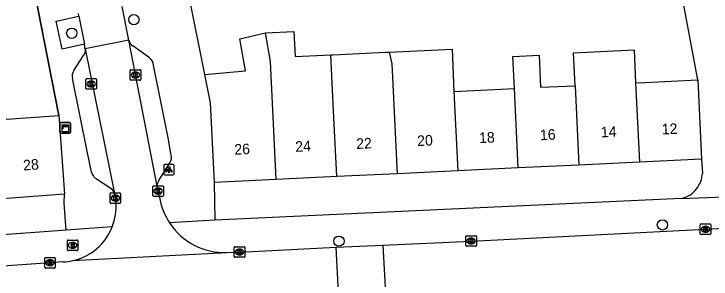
# Model space of a CAD drawing. Extents: x 159053 to 160041, y 380450 to 381422.
# Drawn here: x 159829.6 to 159895.7, y 380875 to 380900.1 of the extents above; entities that cross this region are included whole.
import ezdxf

# ---------------------------------------------------------------- set-up
doc = ezdxf.new("R2010")
doc.units = 0
for name, color, linetype in [('IMGEO_Boom', 7, 'Continuous'), ('IMGEO_Brandkraan', 7, 'Continuous'), ('IMGEO_Kast', 7, 'Continuous'), ('IMGEO_Kolk', 7, 'Continuous'), ('IMGEO_Lichtpunt', 7, 'Continuous'), ('IMGEO_Muur', 7, 'Continuous'), ('IMGEO_Pand', 7, 'Continuous'), ('IMGEO_Pand_nummerreeks', 7, 'Continuous'), ('IMGEO_Rijbaan_lokaal_open', 7, 'Continuous'), ('IMGEO_Voetpad_open', 7, 'Continuous')]:
    doc.layers.add(name, color=color, linetype=linetype)

msp = doc.modelspace()

# ---------------------------------------------------------------- linework, layer by layer
at = {"layer": 'IMGEO_Boom'}
for centre in [(159841.002, 380899.554), (159835.119, 380898.261), (159891.067, 380880.118), (159860.421, 380878.574)]:
    msp.add_circle(centre, 0.489, dxfattribs=at)
at = {"layer": 'IMGEO_Brandkraan'}
for p, q in [((159834.772, 380878.679), (159835.624, 380878.679)), ((159834.697, 380877.753), (159834.697, 380878.605)), ((159835.185, 380878.459), (159835.21, 380878.459)), ((159835.698, 380878.605), (159835.698, 380877.753)), ((159835.624, 380877.679), (159834.772, 380877.679)), ((159835.208, 380877.899), (159835.183, 380877.899))]:
    msp.add_line(p, q, dxfattribs=at)
for points in [[(159834.772, 380878.679), (159835.624, 380878.679)], [(159834.697, 380877.753), (159834.697, 380878.605)], [(159835.045, 380878.379), (159835.045, 380877.979), (159835.258, 380877.979)], [(159835.276, 380878.379), (159835.045, 380878.379)], [(159835.224, 380878.298), (159835.17, 380878.298), (159835.17, 380878.222)], [(159835.17, 380878.222), (159835.223, 380878.222)], [(159835.232, 380878.146), (159835.17, 380878.146), (159835.17, 380878.065)], [(159835.17, 380878.065), (159835.232, 380878.065)], [(159835.698, 380878.605), (159835.698, 380877.753)], [(159835.624, 380877.679), (159834.772, 380877.679)]]:
    msp.add_lwpolyline(points, dxfattribs=at)
for centre, radius, start, end in [((159834.774, 380878.603), 0.0765, 91.55205, 178.44795), ((159834.774, 380878.603), 0.0765, 91.55205, 178.44795), ((159835.622, 380878.603), 0.0765, 1.55205, 88.44795), ((159835.622, 380878.603), 0.0765, 1.55205, 88.44795), ((159835.225, 380878.26), 0.0379, 267.82845, 90.93552), ((159835.233, 380878.105), 0.0404, 269.87594, 90.50774), ((159835.264, 380878.23), 0.251, 268.66757, 293.53466), ((159835.28, 380878.234), 0.145, 59.4692, 91.53667), ((159835.305, 380878.281), 0.0922, 285.51372, 58.15012), ((159835.31, 380878.089), 0.105, 301.31148, 78.98903), ((159834.774, 380877.755), 0.0765, 181.55205, 268.44795), ((159834.774, 380877.755), 0.0765, 181.55205, 268.44795), ((159835.622, 380877.755), 0.0765, 271.55205, 358.44795), ((159835.622, 380877.755), 0.0765, 271.55205, 358.44795)]:
    msp.add_arc(centre, radius, start, end, dxfattribs=at)
for centre, major_axis, ratio, start_param, end_param in [((159835.184, 380878.179), (-0.387, 0.002), 0.722429, 4.712389, 7.853982), ((159835.209, 380878.179), (-0.39, 0.002), 0.717154, 1.570796, 4.712389)]:
    msp.add_ellipse(centre, major_axis=major_axis, ratio=ratio, start_param=start_param, end_param=end_param, dxfattribs=at)
at = {"layer": 'IMGEO_Kast'}
for p, q in [((159833.999, 380888.882), (159833.999, 380889.723)), ((159833.999, 380889.723), (159833.999, 380888.882)), ((159834.074, 380889.807), (159834.915, 380889.807)), ((159834.915, 380889.807), (159834.074, 380889.807)), ((159834.999, 380889.732), (159834.999, 380888.891)), ((159834.999, 380888.891), (159834.999, 380889.732)), ((159834.924, 380888.807), (159834.083, 380888.807)), ((159834.083, 380888.807), (159834.924, 380888.807))]:
    msp.add_line(p, q, dxfattribs=at)
for points in [[(159834.194, 380889.597), (159834.794, 380889.597), (159834.794, 380889.512), (159834.194, 380889.512), (159834.194, 380889.597)], [(159834.194, 380889.422), (159834.794, 380889.422), (159834.794, 380888.933), (159834.194, 380888.933), (159834.194, 380889.422)]]:
    msp.add_lwpolyline(points, dxfattribs=at)
msp.add_circle((159834.278, 380889.271), 0.0377, dxfattribs=at)
for centre, start, end in [((159834.077, 380889.729), 92.4484, 184.28452), ((159834.077, 380889.729), 92.4484, 184.28452), ((159834.921, 380889.729), 2.4484, 94.28452), ((159834.921, 380889.729), 2.4484, 94.28452), ((159834.077, 380888.885), 182.4484, 274.28452), ((159834.077, 380888.885), 182.4484, 274.28452), ((159834.921, 380888.885), 272.4484, 4.28452), ((159834.921, 380888.885), 272.4484, 4.28452)]:
    msp.add_arc(centre, 0.0779, start, end, dxfattribs=at)
at = {"layer": 'IMGEO_Kolk'}
for p, q in [((159840.647, 380893.884), (159840.647, 380894.736)), ((159840.722, 380894.81), (159841.574, 380894.81)), ((159841.135, 380894.59), (159841.16, 380894.59)), ((159841.648, 380894.736), (159841.648, 380893.884)), ((159836.455, 380893.04), (159836.455, 380893.892)), ((159836.53, 380893.966), (159837.382, 380893.966)), ((159837.456, 380893.892), (159837.456, 380893.04)), ((159841.158, 380894.03), (159841.133, 380894.03)), ((159836.966, 380893.186), (159836.941, 380893.186)), ((159836.943, 380893.746), (159836.968, 380893.746)), ((159841.574, 380893.81), (159840.722, 380893.81)), ((159837.382, 380892.966), (159836.53, 380892.966)), ((159842.79, 380882.888), (159842.79, 380883.74)), ((159842.865, 380883.814), (159843.717, 380883.814)), ((159843.278, 380883.594), (159843.303, 380883.594)), ((159843.791, 380883.74), (159843.791, 380882.888)), ((159838.743, 380882.226), (159838.743, 380883.078)), ((159838.818, 380883.152), (159839.67, 380883.152)), ((159839.231, 380882.932), (159839.256, 380882.932)), ((159839.744, 380883.078), (159839.744, 380882.226)), ((159843.717, 380882.814), (159842.865, 380882.814)), ((159843.301, 380883.034), (159843.276, 380883.034)), ((159839.67, 380882.152), (159838.818, 380882.152)), ((159839.254, 380882.372), (159839.229, 380882.372)), ((159894.653, 380879.276), (159894.653, 380880.128)), ((159894.728, 380880.202), (159895.58, 380880.202)), ((159895.141, 380879.982), (159895.166, 380879.982)), ((159895.654, 380880.128), (159895.654, 380879.276)), ((159895.164, 380879.422), (159895.139, 380879.422)), ((159872.436, 380878.16), (159872.436, 380879.012)), ((159872.511, 380879.086), (159873.363, 380879.086)), ((159872.924, 380878.866), (159872.949, 380878.866)), ((159873.437, 380879.012), (159873.437, 380878.16)), ((159895.58, 380879.202), (159894.728, 380879.202)), ((159850.582, 380878.046), (159851.434, 380878.046)), ((159873.363, 380878.086), (159872.511, 380878.086)), ((159872.947, 380878.306), (159872.922, 380878.306)), ((159850.507, 380877.12), (159850.507, 380877.972)), ((159850.995, 380877.826), (159851.02, 380877.826)), ((159851.508, 380877.972), (159851.508, 380877.12)), ((159832.552, 380876.101), (159832.552, 380876.953)), ((159832.627, 380877.027), (159833.479, 380877.027)), ((159833.04, 380876.807), (159833.065, 380876.807)), ((159833.553, 380876.953), (159833.553, 380876.101)), ((159851.434, 380877.046), (159850.582, 380877.046)), ((159851.018, 380877.266), (159850.993, 380877.266)), ((159833.479, 380876.027), (159832.627, 380876.027)), ((159833.063, 380876.247), (159833.038, 380876.247))]:
    msp.add_line(p, q, dxfattribs=at)
for points in [[(159840.647, 380893.884), (159840.647, 380894.736)], [(159840.722, 380894.81), (159841.574, 380894.81)], [(159840.968, 380894.51), (159841.091, 380894.51), (159841.091, 380894.359), (159841.221, 380894.51), (159841.385, 380894.51), (159841.239, 380894.359), (159841.392, 380894.11), (159841.24, 380894.11), (159841.155, 380894.274), (159841.091, 380894.207), (159841.091, 380894.11), (159840.968, 380894.11), (159840.968, 380894.51)], [(159841.648, 380894.736), (159841.648, 380893.884)], [(159836.455, 380893.04), (159836.455, 380893.892)], [(159836.53, 380893.966), (159837.382, 380893.966)], [(159837.456, 380893.892), (159837.456, 380893.04)], [(159836.776, 380893.666), (159836.899, 380893.666), (159836.899, 380893.515), (159837.029, 380893.666), (159837.193, 380893.666), (159837.047, 380893.515), (159837.2, 380893.266), (159837.048, 380893.266), (159836.963, 380893.43), (159836.899, 380893.363), (159836.899, 380893.266), (159836.776, 380893.266), (159836.776, 380893.666)], [(159841.574, 380893.81), (159840.722, 380893.81)], [(159837.382, 380892.966), (159836.53, 380892.966)], [(159842.79, 380882.888), (159842.79, 380883.74)], [(159842.865, 380883.814), (159843.717, 380883.814)], [(159843.111, 380883.514), (159843.234, 380883.514), (159843.234, 380883.363), (159843.364, 380883.514), (159843.528, 380883.514), (159843.382, 380883.363), (159843.535, 380883.114), (159843.383, 380883.114), (159843.298, 380883.278), (159843.234, 380883.211), (159843.234, 380883.114), (159843.111, 380883.114), (159843.111, 380883.514)], [(159843.791, 380883.74), (159843.791, 380882.888)], [(159838.743, 380882.226), (159838.743, 380883.078)], [(159838.818, 380883.152), (159839.67, 380883.152)], [(159839.064, 380882.852), (159839.187, 380882.852), (159839.187, 380882.701), (159839.317, 380882.852), (159839.481, 380882.852), (159839.335, 380882.701), (159839.488, 380882.452), (159839.336, 380882.452), (159839.251, 380882.616), (159839.187, 380882.549), (159839.187, 380882.452), (159839.064, 380882.452), (159839.064, 380882.852)], [(159839.744, 380883.078), (159839.744, 380882.226)], [(159843.717, 380882.814), (159842.865, 380882.814)], [(159839.67, 380882.152), (159838.818, 380882.152)], [(159894.653, 380879.276), (159894.653, 380880.128)], [(159894.728, 380880.202), (159895.58, 380880.202)], [(159895.654, 380880.128), (159895.654, 380879.276)], [(159894.974, 380879.902), (159895.097, 380879.902), (159895.097, 380879.751), (159895.227, 380879.902), (159895.391, 380879.902), (159895.245, 380879.751), (159895.398, 380879.502), (159895.246, 380879.502), (159895.161, 380879.666), (159895.097, 380879.599), (159895.097, 380879.502), (159894.974, 380879.502), (159894.974, 380879.902)], [(159872.436, 380878.16), (159872.436, 380879.012)], [(159872.511, 380879.086), (159873.363, 380879.086)], [(159872.757, 380878.786), (159872.88, 380878.786), (159872.88, 380878.635), (159873.01, 380878.786), (159873.174, 380878.786), (159873.028, 380878.635), (159873.181, 380878.386), (159873.029, 380878.386), (159872.944, 380878.55), (159872.88, 380878.483), (159872.88, 380878.386), (159872.757, 380878.386), (159872.757, 380878.786)], [(159873.437, 380879.012), (159873.437, 380878.16)], [(159895.58, 380879.202), (159894.728, 380879.202)], [(159850.582, 380878.046), (159851.434, 380878.046)], [(159873.363, 380878.086), (159872.511, 380878.086)], [(159850.507, 380877.12), (159850.507, 380877.972)], [(159850.828, 380877.746), (159850.951, 380877.746), (159850.951, 380877.595), (159851.081, 380877.746), (159851.245, 380877.746), (159851.099, 380877.595), (159851.252, 380877.346), (159851.1, 380877.346), (159851.015, 380877.51), (159850.951, 380877.443), (159850.951, 380877.346), (159850.828, 380877.346), (159850.828, 380877.746)], [(159851.508, 380877.972), (159851.508, 380877.12)], [(159832.552, 380876.101), (159832.552, 380876.953)], [(159832.627, 380877.027), (159833.479, 380877.027)], [(159832.873, 380876.727), (159832.996, 380876.727), (159832.996, 380876.576), (159833.126, 380876.727), (159833.29, 380876.727), (159833.144, 380876.576), (159833.297, 380876.327), (159833.145, 380876.327), (159833.06, 380876.491), (159832.996, 380876.424), (159832.996, 380876.327), (159832.873, 380876.327), (159832.873, 380876.727)], [(159833.553, 380876.953), (159833.553, 380876.101)], [(159851.434, 380877.046), (159850.582, 380877.046)], [(159833.479, 380876.027), (159832.627, 380876.027)]]:
    msp.add_lwpolyline(points, dxfattribs=at)
for centre, start, end in [((159840.724, 380894.734), 91.55205, 178.44795), ((159840.724, 380894.734), 91.55205, 178.44795), ((159841.572, 380894.734), 1.55205, 88.44795), ((159841.572, 380894.734), 1.55205, 88.44795), ((159836.532, 380893.89), 91.55205, 178.44795), ((159836.532, 380893.89), 91.55205, 178.44795), ((159837.38, 380893.89), 1.55205, 88.44795), ((159837.38, 380893.89), 1.55205, 88.44795), ((159840.724, 380893.886), 181.55205, 268.44795), ((159840.724, 380893.886), 181.55205, 268.44795), ((159841.572, 380893.886), 271.55205, 358.44795), ((159841.572, 380893.886), 271.55205, 358.44795), ((159836.532, 380893.042), 181.55205, 268.44795), ((159836.532, 380893.042), 181.55205, 268.44795), ((159837.38, 380893.042), 271.55205, 358.44795), ((159837.38, 380893.042), 271.55205, 358.44795), ((159842.867, 380883.738), 91.55205, 178.44795), ((159842.867, 380883.738), 91.55205, 178.44795), ((159843.715, 380883.738), 1.55205, 88.44795), ((159843.715, 380883.738), 1.55205, 88.44795), ((159838.82, 380883.076), 91.55205, 178.44795), ((159838.82, 380883.076), 91.55205, 178.44795), ((159839.668, 380883.076), 1.55205, 88.44795), ((159839.668, 380883.076), 1.55205, 88.44795), ((159842.867, 380882.89), 181.55205, 268.44795), ((159842.867, 380882.89), 181.55205, 268.44795), ((159843.715, 380882.89), 271.55205, 358.44795), ((159843.715, 380882.89), 271.55205, 358.44795), ((159838.82, 380882.228), 181.55205, 268.44795), ((159838.82, 380882.228), 181.55205, 268.44795), ((159839.668, 380882.228), 271.55205, 358.44795), ((159839.668, 380882.228), 271.55205, 358.44795), ((159894.73, 380880.126), 91.55205, 178.44795), ((159894.73, 380880.126), 91.55205, 178.44795), ((159895.578, 380880.126), 1.55205, 88.44795), ((159895.578, 380880.126), 1.55205, 88.44795), ((159872.513, 380879.01), 91.55205, 178.44795), ((159872.513, 380879.01), 91.55205, 178.44795), ((159873.361, 380879.01), 1.55205, 88.44795), ((159873.361, 380879.01), 1.55205, 88.44795), ((159894.73, 380879.278), 181.55205, 268.44795), ((159894.73, 380879.278), 181.55205, 268.44795), ((159895.578, 380879.278), 271.55205, 358.44795), ((159895.578, 380879.278), 271.55205, 358.44795), ((159850.584, 380877.97), 91.55205, 178.44795), ((159850.584, 380877.97), 91.55205, 178.44795), ((159851.432, 380877.97), 1.55205, 88.44795), ((159851.432, 380877.97), 1.55205, 88.44795), ((159872.513, 380878.162), 181.55205, 268.44795), ((159872.513, 380878.162), 181.55205, 268.44795), ((159873.361, 380878.162), 271.55205, 358.44795), ((159873.361, 380878.162), 271.55205, 358.44795), ((159832.629, 380876.951), 91.55205, 178.44795), ((159832.629, 380876.951), 91.55205, 178.44795), ((159833.477, 380876.951), 1.55205, 88.44795), ((159833.477, 380876.951), 1.55205, 88.44795), ((159850.584, 380877.122), 181.55205, 268.44795), ((159850.584, 380877.122), 181.55205, 268.44795), ((159851.432, 380877.122), 271.55205, 358.44795), ((159851.432, 380877.122), 271.55205, 358.44795), ((159832.629, 380876.103), 181.55205, 268.44795), ((159832.629, 380876.103), 181.55205, 268.44795), ((159833.477, 380876.103), 271.55205, 358.44795), ((159833.477, 380876.103), 271.55205, 358.44795)]:
    msp.add_arc(centre, 0.0765, start, end, dxfattribs=at)
for centre, major_axis, ratio, start_param, end_param in [((159841.134, 380894.31), (-0.387, 0.002), 0.722429, 4.712389, 7.853982), ((159841.159, 380894.31), (-0.39, 0.002), 0.717154, 1.570796, 4.712389), ((159836.942, 380893.466), (-0.387, 0.002), 0.722429, 4.712389, 7.853982), ((159836.967, 380893.466), (-0.39, 0.002), 0.717154, 1.570796, 4.712389), ((159843.277, 380883.314), (-0.387, 0.002), 0.722429, 4.712389, 7.853982), ((159843.302, 380883.314), (-0.39, 0.002), 0.717154, 1.570796, 4.712389), ((159839.23, 380882.652), (-0.387, 0.002), 0.722429, 4.712389, 7.853982), ((159839.255, 380882.652), (-0.39, 0.002), 0.717154, 1.570796, 4.712389), ((159895.14, 380879.702), (-0.387, 0.002), 0.722429, 4.712389, 7.853982), ((159895.165, 380879.702), (-0.39, 0.002), 0.717154, 1.570796, 4.712389), ((159872.923, 380878.586), (-0.387, 0.002), 0.722429, 4.712389, 7.853982), ((159872.948, 380878.586), (-0.39, 0.002), 0.717154, 1.570796, 4.712389), ((159850.994, 380877.546), (-0.387, 0.002), 0.722429, 4.712389, 7.853982), ((159851.019, 380877.546), (-0.39, 0.002), 0.717154, 1.570796, 4.712389), ((159833.039, 380876.527), (-0.387, 0.002), 0.722429, 4.712389, 7.853982), ((159833.064, 380876.527), (-0.39, 0.002), 0.717154, 1.570796, 4.712389)]:
    msp.add_ellipse(centre, major_axis=major_axis, ratio=ratio, start_param=start_param, end_param=end_param, dxfattribs=at)
at = {"layer": 'IMGEO_Lichtpunt'}
for p, q in [((159843.824, 380885.748), (159843.824, 380884.941)), ((159843.824, 380885.748), (159843.824, 380884.941)), ((159844.726, 380885.843), (159843.918, 380885.843)), ((159844.726, 380885.843), (159843.918, 380885.843)), ((159844.82, 380884.941), (159844.82, 380885.748)), ((159844.82, 380884.941), (159844.82, 380885.748)), ((159843.918, 380884.847), (159844.726, 380884.847)), ((159843.918, 380884.847), (159844.726, 380884.847))]:
    msp.add_line(p, q, dxfattribs=at)
for points in [[(159844.198, 380885.412), (159844.237, 380885.384), (159844.049, 380885.122), (159844.011, 380885.149), (159844.198, 380885.412)], [(159844.3, 380885.364), (159844.347, 380885.364), (159844.347, 380885.042), (159844.3, 380885.042), (159844.3, 380885.364)], [(159844.41, 380885.384), (159844.448, 380885.411), (159844.635, 380885.149), (159844.596, 380885.121), (159844.41, 380885.384)]]:
    msp.add_lwpolyline(points, dxfattribs=at)
msp.add_circle((159844.323, 380885.546), 0.0994, dxfattribs=at)
for centre, start, end in [((159843.918, 380885.748), 90, 180), ((159843.918, 380885.748), 90, 180), ((159844.726, 380885.748), 0, 90), ((159844.726, 380885.748), 0, 90), ((159843.918, 380884.941), 180, 270), ((159843.918, 380884.941), 180, 270), ((159844.726, 380884.941), 270, 0), ((159844.726, 380884.941), 270, 360)]:
    msp.add_arc(centre, 0.0946, start, end, dxfattribs=at)
at = {"layer": 'IMGEO_Muur'}
for points in [[(159831.215, 380904.183), (159833.899, 380890.489)], [(159846.258, 380901.451), (159847.691, 380894.363)]]:
    msp.add_lwpolyline(points, dxfattribs=at)
at = {"layer": 'IMGEO_Pand'}
for points in [[(159847.691, 380894.363), (159851.571, 380894.708), (159851.025, 380897.745), (159853.457, 380898.318)], [(159853.457, 380898.318), (159856.154, 380898.446), (159856.267, 380896.06), (159859.662, 380896.221)], [(159854.478, 380884.419), (159853.945, 380895.598), (159853.457, 380898.318)], [(159859.662, 380896.221), (159859.835, 380896.229), (159864.83, 380896.465), (159865.188, 380896.482)], [(159865.188, 380896.482), (159871.135, 380896.754), (159871.319, 380892.758)], [(159865.188, 380896.482), (159865.447, 380895.377), (159865.945, 380884.963)], [(159882.787, 380893.302), (159882.638, 380896.408), (159888.371, 380896.682), (159888.52, 380893.575)], [(159860.212, 380884.691), (159859.945, 380890.296), (159859.853, 380892.214), (159859.662, 380896.221)], [(159877.053, 380893.03), (159876.908, 380896.066), (159879.381, 380896.184), (159879.526, 380893.147), (159882.787, 380893.302)], [(159847.691, 380894.363), (159848.237, 380891.663), (159848.594, 380884.14)], [(159888.52, 380893.575), (159889.414, 380893.617), (159894.408, 380893.853)], [(159894.408, 380893.853), (159894.765, 380886.33)], [(159882.787, 380893.302), (159883.147, 380885.779)], [(159888.52, 380893.575), (159888.88, 380886.051)], [(159871.319, 380892.758), (159877.053, 380893.03)], [(159871.319, 380892.758), (159871.679, 380885.235)], [(159877.413, 380885.507), (159877.053, 380893.03)], [(159828.013, 380890.072), (159833.899, 380890.489)], [(159833.899, 380890.489), (159834.429, 380883.013)], [(159888.88, 380886.051), (159883.147, 380885.779)], [(159894.765, 380886.33), (159888.88, 380886.051)], [(159877.413, 380885.507), (159871.679, 380885.235)], [(159883.147, 380885.779), (159877.413, 380885.507)], [(159860.212, 380884.691), (159854.478, 380884.419)], [(159865.945, 380884.963), (159860.212, 380884.691)], [(159871.679, 380885.235), (159865.945, 380884.963)], [(159854.478, 380884.419), (159848.594, 380884.14)], [(159834.429, 380883.013), (159828.543, 380882.596)]]:
    msp.add_lwpolyline(points, dxfattribs=at)
at = {"layer": 'IMGEO_Rijbaan_lokaal_open'}
for points in [[(159840.508, 380897.6), (159839.881, 380900.803)], [(159835.793, 380899.892), (159835.743, 380900.148)], [(159835.793, 380899.892), (159836.315, 380897.222)], [(159836.401, 380896.782), (159836.315, 380897.222)], [(159840.508, 380897.6), (159836.401, 380896.782)], [(159843.199, 380883.773), (159840.508, 380897.6)], [(159836.401, 380896.782), (159839.174, 380883.089)], [(159843.427, 380882.742), (159843.291, 380883.314), (159843.243, 380883.544), (159843.199, 380883.773)], [(159839.174, 380883.089), (159839.215, 380882.889), (159839.24, 380882.649), (159839.292, 380882.276)], [(159864.572, 380878.18), (159872.937, 380878.586), (159895.154, 380879.702), (159897.41, 380879.832)], [(159849.799, 380877.499), (159851.008, 380877.546), (159860.164, 380877.998)], [(159860.164, 380877.998), (159864.572, 380878.18)], [(159860.577, 380869.987), (159860.164, 380877.998)], [(159864.572, 380878.18), (159865.01, 380870.195)], [(159835.225, 380876.73), (159849.799, 380877.499)], [(159834.259, 380876.603), (159833.053, 380876.527), (159813.487, 380875.135), (159789.9, 380873.495), (159789.679, 380873.473)]]:
    msp.add_lwpolyline(points, dxfattribs=at)
for centre, radius, start, end in [((159849.565, 380883.718), 6.215, 189.03161, 213.39475), ((159834.045, 380881.852), 5.265, 338.47562, 4.62461), ((159849.575, 380883.719), 6.224, 213.35557, 272.06144), ((159834.055, 380881.854), 5.256, 282.86384, 338.4098), ((159834.062, 380881.838), 5.239, 272.15418, 282.82526)]:
    msp.add_arc(centre, radius, start, end, dxfattribs=at)
at = {"layer": 'IMGEO_Voetpad_open'}
for points in [[(159894.408, 380893.853), (159891.687, 380908.349)], [(159833.899, 380890.489), (159831.215, 380904.183)], [(159846.258, 380901.451), (159847.691, 380894.363)], [(159836.315, 380897.222), (159834.221, 380896.765), (159833.643, 380899.423), (159835.793, 380899.892)], [(159842.472, 380895.923), (159840.899, 380897.077)], [(159835.297, 380894.744), (159836.243, 380896.154)], [(159844.538, 380886.761), (159844.513, 380886.89), (159844.233, 380888.358), (159842.871, 380895.234)], [(159836.986, 380885.118), (159836.571, 380887.104), (159835.172, 380893.967)], [(159843.37, 380884.318), (159844.417, 380885.998)], [(159894.765, 380886.33), (159894.849, 380884.999)], [(159838.818, 380883.547), (159837.379, 380884.497)], [(159848.594, 380884.14), (159848.676, 380880.559)], [(159834.591, 380879.618), (159834.408, 380882.182), (159834.429, 380883.013)], [(159892.824, 380882.63), (159848.676, 380880.559)], [(159892.824, 380882.63), (159901.054, 380882.944)], [(159848.676, 380880.559), (159844.376, 380880.297)], [(159834.591, 380879.618), (159832.488, 380879.466), (159790.8, 380876.455)], [(159838.942, 380879.92), (159834.591, 380879.618)]]:
    msp.add_lwpolyline(points, dxfattribs=at)
for centre, radius, start, end in [((159841.468, 380897.91), 1.009, 197.89734, 235.66697), ((159835.53, 380896.667), 0.878, 324.25021, 7.50563), ((159841.974, 380895.175), 0.899, 3.78637, 56.3639), ((159836.133, 380894.211), 0.991, 147.46792, 194.25376), ((159843.713, 380886.501), 0.865, 324.46575, 17.51189), ((159838.329, 380885.515), 1.401, 196.48358, 213.41594), ((159838.293, 380885.528), 1.378, 214.67975, 228.44319), ((159892.589, 380885.04), 2.261, 318.58105, 358.94837), ((159844.013, 380883.817), 0.816, 142.08178, 183.07853), ((159838.36, 380882.823), 0.857, 18.06931, 57.64601), ((159892.557, 380884.678), 2.065, 277.42314, 326.72862)]:
    msp.add_arc(centre, radius, start, end, dxfattribs=at)

# ---------------------------------------------------------------- texts
at = {"layer": 'IMGEO_Pand_nummerreeks'}
for s, rotation, p in [('14', 2.71582, (159885.254, 380888.401)), ('12', 2.71564, (159891.022, 380888.675)), ('20', 2.71564, (159867.852, 380887.576)), ('18', 2.71564, (159873.714, 380887.855)), ('16', 2.71582, (159879.482, 380888.127)), ('24', 2.71582, (159856.307, 380887.028)), ('22', 2.71582, (159862.075, 380887.302)), ('26', 2.71564, (159850.535, 380886.755)), ('28', 4.05274, (159830.543, 380885.264))]:
    msp.add_text(s, height=1, rotation=rotation, dxfattribs=at).set_placement(p)

doc.saveas('drawing.dxf')
